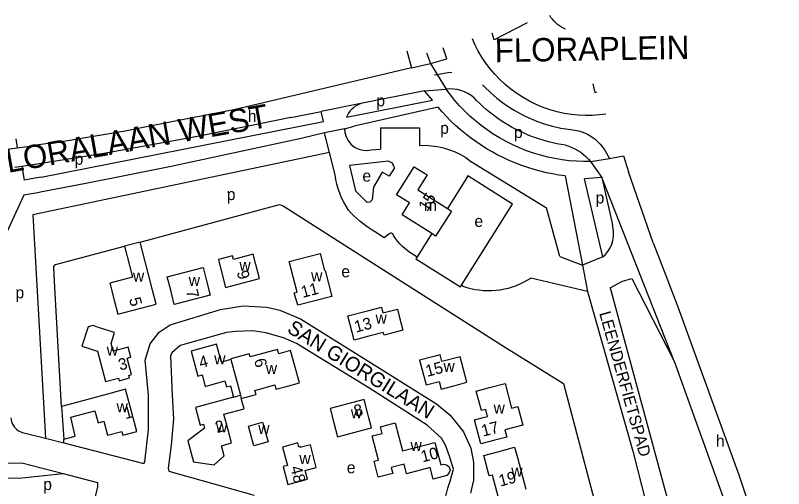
# Model space of a CAD drawing. Extents: x 161093 to 163177, y 379000 to 380904.
# Drawn here: x 162479 to 162741.9, y 380629.6 to 380791.5 of the extents above; entities that cross this region are included whole.
import ezdxf

# ---------------------------------------------------------------- set-up
doc = ezdxf.new("R2010")
doc.units = 0
for name, color, linetype in [('BLT_Basislijn', 7, 'Continuous'), ('BLT_Bebouwing', 7, 'Continuous'), ('BLT_Centroide', 7, 'Continuous'), ('BLT_Huisnummer', 7, 'Continuous'), ('BLT_Onderverdeling_panden', 7, 'Continuous'), ('BLT_Straatnaam', 7, 'Continuous'), ('BLT_Straatnaam_hoofdweg', 7, 'Continuous'), ('BLT_Straatnaam_verkleind', 7, 'Continuous'), ('BLT_Vlakafsluiter', 7, 'Continuous')]:
    doc.layers.add(name, color=color, linetype=linetype)

msp = doc.modelspace()

# ---------------------------------------------------------------- linework, layer by layer
at = {"layer": 'BLT_Basislijn'}
for p, q in [((162612.92, 380779.45), (162614.59, 380773.64)), ((162619.76, 380778.67), (162621.07, 380775.05)), ((162626.7, 380776.67), (162625.44, 380780.41)), ((162621.07, 380775.05), (162626.7, 380776.67)), ((162614.59, 380773.64), (162553.81, 380759.24)), ((162614.59, 380773.64), (162621.07, 380775.05)), ((162619.05, 380765.7), (162597.24, 380761.37)), ((162619.05, 380765.7), (162626.44, 380766.27)), ((162621.71, 380762.53), (162619.05, 380765.7)), ((162592.3, 380756.74), (162621.71, 380762.53)), ((162573.31, 380756.63), (162583.68, 380758.68)), ((162584.46, 380755.19), (162583.68, 380758.68)), ((162623.66, 380760.12), (162594.94, 380753.59)), ((162487.81, 380736.15), (162584.46, 380755.19)), ((162591.64, 380752.76), (162584.79, 380751.31)), ((162591.64, 380752.76), (162594.94, 380753.59)), ((162603.99, 380753.09), (162617.32, 380753.09)), ((162603.99, 380753.09), (162603.99, 380745.79)), ((162617.32, 380753.09), (162617.32, 380747.05)), ((162586.55, 380744.56), (162584.79, 380751.31)), ((162479.2, 380749.27), (162479.59, 380746.21)), ((162474.64, 380745.52), (162479.59, 380746.21)), ((162479.59, 380746.21), (162483.9, 380746.82)), ((162600.76, 380745.48), (162603.99, 380745.79)), ((162687.06, 380743.52), (162688.88, 380737.96)), ((162481.21, 380739.85), (162478.83, 380739.49)), ((162481.21, 380739.85), (162482.02, 380735.2)), ((162606.75, 380741.62), (162593.3, 380740.12)), ((162593.3, 380740.12), (162595.4, 380731.48)), ((162608.08, 380741.01), (162606.75, 380741.62)), ((162608.72, 380739.41), (162606.88, 380736.51)), ((162608.72, 380739.41), (162608.08, 380741.01)), ((162634.79, 380741.7), (162660.77, 380725.72)), ((162604.56, 380737.86), (162601.56, 380732.71)), ((162606.88, 380736.51), (162604.56, 380737.86)), ((162633.82, 380736.58), (162632.81, 380734.96)), ((162649.14, 380726.94), (162633.82, 380736.58)), ((162667.14, 380736.61), (162673.09, 380706.05)), ((162697.29, 380713.66), (162688.88, 380737.96)), ((162632.81, 380734.96), (162626.85, 380725.47)), ((162679.72, 380736.02), (162673.76, 380735.57)), ((162679.99, 380708.86), (162673.76, 380735.57)), ((162679.72, 380736.02), (162683.32, 380719.9)), ((162599.43, 380727.53), (162595.4, 380731.48)), ((162601.56, 380732.71), (162601.1, 380728.42)), ((162481.88, 380730.02), (162473.7, 380712.42)), ((162600.35, 380727.57), (162599.43, 380727.53)), ((162601.1, 380728.42), (162600.35, 380727.57)), ((162648.32, 380725.63), (162649.14, 380726.94)), ((162484.99, 380723.34), (162489.34, 380646.84)), ((162631.73, 380699.19), (162648.32, 380725.63)), ((162665.36, 380709.01), (162660.77, 380725.72)), ((162621.48, 380716.87), (162616.51, 380708.94)), ((162613.36, 380710.93), (162616.51, 380708.94)), ((162616.51, 380708.94), (162616.04, 380708.2)), ((162616.04, 380708.2), (162631.36, 380698.6)), ((162665.36, 380709.01), (162673.09, 380706.05)), ((162679.99, 380708.86), (162673.09, 380706.05)), ((162673.09, 380706.05), (162674.84, 380697.09)), ((162674.84, 380697.09), (162655.45, 380701.66)), ((162682.53, 380698.36), (162686.81, 380700.55)), ((162686.81, 380700.55), (162689.92, 380701.54)), ((162631.36, 380698.6), (162631.73, 380699.19)), ((162632.16, 380698.93), (162631.73, 380699.19)), ((162682.53, 380698.36), (162708.97, 380600.8)), ((162705.71, 380691.76), (162726.63, 380634.35)), ((162551.28, 380683.01), (162535.44, 380678.58)), ((162554.33, 380683.36), (162551.28, 380683.01)), ((162560.24, 380683.56), (162554.33, 380683.36)), ((162564.72, 380682.92), (162560.24, 380683.56)), ((162570.82, 380681.22), (162564.72, 380682.92)), ((162575.18, 380679.21), (162570.82, 380681.22)), ((162584.67, 380673.43), (162575.18, 380679.21)), ((162532.52, 380676.04), (162532.05, 380675.08)), ((162535.44, 380678.58), (162532.52, 380676.04)), ((162532.05, 380675.08), (162532.72, 380661.58)), ((162600, 380664.09), (162584.67, 380673.43)), ((162619.96, 380651.28), (162600, 380664.09)), ((162532.72, 380661.58), (162533.13, 380653.53)), ((162533.13, 380653.53), (162532.33, 380644.49)), ((162624.87, 380646.91), (162619.96, 380651.28)), ((162481.87, 380648.71), (162489.34, 380646.84)), ((162489.34, 380646.84), (162495.64, 380645.26)), ((162495.64, 380645.26), (162495.56, 380646.57)), ((162532.33, 380644.49), (162531.25, 380636.55)), ((162626.21, 380644.53), (162624.87, 380646.91)), ((162627.62, 380640.73), (162626.21, 380644.53)), ((162628.89, 380636.31), (162627.62, 380640.73)), ((162531.25, 380636.55), (162531.54, 380635.63)), ((162531.54, 380635.63), (162560.73, 380627.41)), ((162627.76, 380632.12), (162628.89, 380636.31)), ((162726.63, 380634.35), (162741.91, 380587.43)), ((162627.06, 380629.81), (162627.76, 380632.12)), ((162624.83, 380621.05), (162627.06, 380629.81))]:
    msp.add_line(p, q, dxfattribs=at)
for points in [[(162667.32, 380786.77), (162666.59, 380787.12), (162665.88, 380787.52), (162665.19, 380787.97), (162664.54, 380788.47), (162663.92, 380789.01), (162663.34, 380789.59), (162662.8, 380790.21), (162662.3, 380790.86), (162661.86, 380791.54)], [(162654.11, 380788.99), (162654.12, 380788.95), (162642.85, 380783.17), (162642.21, 380785.4)], [(162681.12, 380757.76), (162678.84, 380757.48), (162676.5, 380757.32), (162674.13, 380757.28), (162671.72, 380757.39), (162669.29, 380757.63), (162666.85, 380758.01), (162664.41, 380758.55), (162661.99, 380759.23), (162659.6, 380760.05), (162657.25, 380761.02), (162654.96, 380762.14), (162652.74, 380763.39), (162650.6, 380764.76), (162648.55, 380766.26), (162646.6, 380767.88), (162644.76, 380769.59), (162643.04, 380771.39), (162641.44, 380773.28), (162639.97, 380775.23), (162638.63, 380777.23), (162637.43, 380779.28), (162636.35, 380781.36), (162635.41, 380783.46)], [(162622.47, 380771.17), (162623.35, 380771.33)], [(162623.35, 380771.33), (162624.45, 380771.53), (162625.7, 380771.74), (162627.06, 380771.94), (162628.38, 380772.09)], [(162676.66, 380768.07), (162677.26, 380765.12), (162678.01, 380765.36)], [(162636.85, 380762.4), (162635.96, 380763.27), (162634.97, 380764.07), (162633.88, 380764.76), (162632.72, 380765.35), (162631.5, 380765.8), (162630.23, 380766.12), (162628.96, 380766.3), (162627.69, 380766.35), (162626.44, 380766.27)], [(162675.84, 380741.53), (162673.42, 380741.53), (162670.99, 380741.62), (162668.54, 380741.82), (162666.09, 380742.13), (162663.63, 380742.54), (162661.17, 380743.05), (162658.73, 380743.68), (162656.31, 380744.4), (162653.91, 380745.24), (162651.55, 380746.18), (162649.22, 380747.22), (162646.94, 380748.36), (162644.72, 380749.6), (162642.55, 380750.93), (162640.44, 380752.35), (162638.41, 380753.85), (162636.45, 380755.44), (162634.56, 380757.09), (162632.76, 380758.82), (162631.05, 380760.6), (162629.42, 380762.44), (162627.89, 380764.33), (162626.44, 380766.27)], [(162638.91, 380767.78), (162639.6, 380767.04), (162641.6, 380765.14), (162643.79, 380763.23), (162645.74, 380761.73), (162647.63, 380760.41), (162649.66, 380759.15), (162651.57, 380758.06), (162653.49, 380757.06), (162655.28, 380756.23), (162657.34, 380755.35), (162660, 380754.37), (162662.42, 380753.69), (162665.69, 380752.95), (162668.21, 380752.55), (162670.43, 380752.31), (162671.86, 380752.07), (162673.18, 380751.62), (162674.81, 380750.89), (162676.28, 380750), (162677.39, 380749.22), (162678.35, 380748.32), (162679.15, 380747.49), (162680.08, 380746.28), (162680.7, 380745.4), (162681.29, 380744.43), (162682.37, 380742.52)], [(162597.24, 380761.37), (162596.53, 380761.09), (162595.85, 380760.73), (162595.19, 380760.32), (162594.58, 380759.83), (162594, 380759.3), (162593.49, 380758.71), (162593.03, 380758.08), (162592.63, 380757.42), (162592.3, 380756.74)], [(162667.28, 380747.13), (162665.82, 380747.36), (162664.35, 380747.63), (162662.89, 380747.94), (162661.43, 380748.29), (162659.98, 380748.69), (162658.54, 380749.13), (162657.1, 380749.61), (162655.68, 380750.13), (162654.27, 380750.69), (162652.88, 380751.3), (162651.5, 380751.94), (162650.14, 380752.62), (162648.8, 380753.34), (162647.48, 380754.1), (162646.19, 380754.89), (162644.92, 380755.72), (162643.68, 380756.58), (162642.47, 380757.48), (162641.28, 380758.4), (162640.12, 380759.36), (162639, 380760.35), (162637.91, 380761.36), (162636.85, 380762.4)], [(162553.81, 380759.24), (162531.99, 380754.98), (162523.3, 380753.27)], [(162667.14, 380736.61), (162665.01, 380736.9), (162662.87, 380737.27), (162660.74, 380737.71), (162658.61, 380738.21), (162656.49, 380738.79), (162654.38, 380739.44), (162652.29, 380740.16), (162650.22, 380740.95), (162648.17, 380741.81), (162646.15, 380742.74), (162644.16, 380743.73), (162642.2, 380744.79), (162640.28, 380745.91), (162638.4, 380747.1), (162636.56, 380748.34), (162634.76, 380749.64), (162633.02, 380751), (162631.32, 380752.4), (162629.67, 380753.86), (162628.08, 380755.36), (162626.55, 380756.91), (162625.07, 380758.5), (162623.66, 380760.12)], [(162573.31, 380756.63), (162562.69, 380754.38), (162552.05, 380752.21), (162541.39, 380750.12), (162530.72, 380748.11), (162520.03, 380746.18), (162509.33, 380744.33), (162498.62, 380742.55), (162487.89, 380740.86), (162481.21, 380739.85)], [(162523.3, 380753.27), (162516.56, 380751.97), (162509.82, 380750.75), (162503.05, 380749.61), (162496.28, 380748.55), (162489.49, 380747.57), (162483.9, 380746.82)], [(162591.64, 380752.76), (162591.76, 380751.42), (162592.16, 380750.03), (162592.86, 380748.67), (162593.86, 380747.46), (162595.1, 380746.46), (162596.51, 380745.76), (162597.99, 380745.38), (162599.43, 380745.3), (162600.76, 380745.48)], [(162584.79, 380751.31), (162576.84, 380749.42), (162562.02, 380746.16), (162547.18, 380742.98), (162532.33, 380739.88), (162517.46, 380736.85), (162502.57, 380733.9), (162488.74, 380731.24)], [(162617.32, 380747.05), (162619.37, 380747.08), (162621.43, 380746.94), (162623.48, 380746.65), (162625.52, 380746.19), (162627.52, 380745.58), (162629.47, 380744.81), (162631.33, 380743.9), (162633.11, 380742.86), (162634.79, 380741.7)], [(162667.28, 380747.13), (162668.37, 380746.79), (162669.45, 380746.38), (162670.5, 380745.88), (162671.51, 380745.32), (162672.49, 380744.68), (162673.41, 380743.98), (162674.28, 380743.21), (162675.09, 380742.39), (162675.84, 380741.53)], [(162586.55, 380744.56), (162484.99, 380723.34)], [(162593.03, 380724.88), (162592.16, 380726.25), (162591.37, 380727.67), (162590.66, 380729.14), (162590.03, 380730.65), (162589.49, 380732.2), (162589.04, 380733.78), (162588.68, 380735.37), (162588.41, 380736.98), (162586.55, 380744.56)], [(162487.81, 380736.15), (162484.47, 380735.57), (162482.02, 380735.2)], [(162488.74, 380731.24), (162485.97, 380730.69), (162483.17, 380730.21), (162481.88, 380730.02)], [(162521.72, 380713.91), (162569.39, 380726.78), (162570.66, 380726.33), (162600, 380707.66), (162646.36, 380678.17), (162666.62, 380665.58), (162716.76, 380475.26)], [(162602.28, 380717.31), (162601.14, 380718), (162600.03, 380718.74), (162598.94, 380719.51), (162597.88, 380720.32), (162596.85, 380721.17), (162595.84, 380722.05), (162594.87, 380722.96), (162593.93, 380723.9), (162593.03, 380724.88)], [(162679.99, 380708.86), (162680.94, 380709.76), (162681.79, 380710.79), (162682.51, 380711.96), (162683.09, 380713.22), (162683.49, 380714.56), (162683.71, 380715.93), (162683.75, 380717.3), (162683.61, 380718.63), (162683.32, 380719.9)], [(162606.8, 380716.7), (162605.22, 380715.45), (162602.28, 380717.31)], [(162608.39, 380716.25), (162608.3, 380716.51), (162608.14, 380716.73), (162607.92, 380716.89), (162607.67, 380716.98), (162607.4, 380716.99), (162607.13, 380716.93), (162606.9, 380716.79), (162606.8, 380716.7)], [(162613.36, 380710.93), (162612.4, 380711.67), (162611.48, 380712.47), (162610.63, 380713.33), (162609.83, 380714.24), (162609.09, 380715.2), (162608.39, 380716.25)], [(162697.29, 380713.66), (162701.57, 380702.51), (162705.71, 380691.76)], [(162494.81, 380657.73), (162492.28, 380702.58), (162492.21, 380705.57), (162492.74, 380706.25), (162516.31, 380712.51)], [(162632.16, 380698.93), (162633.53, 380698.47), (162634.92, 380698.09), (162636.33, 380697.79), (162637.75, 380697.57), (162639.19, 380697.43), (162640.62, 380697.37), (162642.07, 380697.38), (162643.5, 380697.48), (162644.93, 380697.66), (162646.35, 380697.91), (162647.75, 380698.25), (162649.13, 380698.66), (162650.49, 380699.15), (162651.81, 380699.71), (162653.11, 380700.34), (162655.45, 380701.66)], [(162689.92, 380701.54), (162704.48, 380673.18)], [(162674.84, 380697.09), (162690.28, 380642.46), (162710.43, 380563.6)], [(162495.64, 380645.26), (162522.95, 380638.21), (162523.27, 380638.72), (162524.52, 380649.78), (162524.52, 380661.54), (162523.41, 380673.52), (162525.09, 380679.19), (162528.18, 380683.18), (162531.94, 380685.66), (162549.24, 380690.94), (162557.02, 380692.16), (162565.08, 380691.69), (162569.53, 380690.62), (162576.56, 380687.7), (162600, 380673.09), (162623.18, 380658.64), (162627.8, 380654.74), (162632.33, 380649.04), (162634.82, 380643.5), (162635.75, 380638.71), (162635.73, 380632.52), (162634.81, 380628.02)], [(162704.48, 380673.18), (162722.08, 380624.03), (162729.85, 380601.06)], [(162477.45, 380653.84), (162477.53, 380653.18), (162477.69, 380652.53), (162477.92, 380651.9), (162478.23, 380651.31), (162478.61, 380650.76), (162479.05, 380650.25), (162479.54, 380649.81), (162480.09, 380649.42), (162480.68, 380649.11), (162481.3, 380648.86), (162481.87, 380648.71)], [(162453.75, 380636.83), (162466.99, 380638.23), (162481.2, 380638.39), (162495.33, 380634.77)], [(162453.75, 380636.83), (162463.08, 380633.49), (162480.2, 380633.22), (162495.33, 380634.77)], [(162495.33, 380634.77), (162507.15, 380631.74), (162507.1, 380630.16), (162505.76, 380624.48)]]:
    msp.add_lwpolyline(points, dxfattribs=at)
at = {"layer": 'BLT_Bebouwing'}
msp.add_line((162494.81, 380657.73), (162495.56, 380646.57), dxfattribs=at)
for points in [[(162609.41, 380730.16), (162615.46, 380739.74)], [(162615.46, 380739.74), (162619.93, 380736.92)], [(162619.93, 380736.92), (162616.73, 380731.85), (162626.85, 380725.47)], [(162613.88, 380727.34), (162609.41, 380730.16)], [(162621.48, 380716.87), (162611.32, 380723.29), (162613.88, 380727.34)], [(162628.24, 380724.59), (162622.83, 380716.02)], [(162626.85, 380725.47), (162628.24, 380724.59)], [(162622.83, 380716.02), (162621.48, 380716.87)], [(162521.72, 380713.91), (162516.31, 380712.51)], [(162525.96, 380697.51), (162524.46, 380703.32), (162521.72, 380713.91)], [(162516.31, 380712.51), (162519.05, 380701.93), (162511.32, 380699.93), (162512.83, 380694.11), (162514.08, 380689.27), (162527.21, 380692.67), (162525.96, 380697.51)], [(162561.32, 380706.29), (162560.41, 380709.81), (162553.61, 380708.05), (162553.31, 380709.24), (162548.49, 380707.96), (162549.69, 380703.28), (162550.94, 380698.44), (162562.57, 380701.45), (162561.32, 380706.29)], [(162586.02, 380700.24), (162587.27, 380695.4), (162575.62, 380692.38), (162574.42, 380696.55), (162575.43, 380696.81), (162572.71, 380707.3), (162583.28, 380710.03), (162584.78, 380704.21), (162584.98, 380704.26), (162586.02, 380700.24)], [(162544.43, 380700.65), (162545.68, 380695.81), (162533.41, 380692.64), (162532.16, 380697.48), (162530.98, 380702.05), (162543.24, 380705.23), (162544.43, 380700.65)], [(162600, 380690.59), (162604.26, 380691.72), (162604.79, 380689.72), (162609.74, 380691.04), (162610.38, 380688.62), (162611.66, 380683.78), (162605.18, 380682.07), (162604.93, 380683.04), (162600, 380681.73), (162594.99, 380680.4), (162592.79, 380688.68), (162600, 380690.59)], [(162509.89, 380666.21), (162514.25, 380667.38), (162514.48, 380666.54), (162518.03, 380667.5), (162517.8, 380668.36), (162518.77, 380668.62), (162517.26, 380674.27), (162518.52, 380674.61), (162517.62, 380677.97), (162512.5, 380676.6), (162511.77, 380679.3), (162512.95, 380683.01), (162508.18, 380684.52), (162505.48, 380685.37), (162503.87, 380685.01), (162501.75, 380678.31), (162507.1, 380676.62), (162509.89, 380666.21)], [(162552.78, 380673.8), (162549.55, 380672.92), (162547.89, 380679.02), (162539.13, 380676.63), (162541.45, 380668.11), (162542.89, 380668.5), (162543.95, 380664.6), (162550.67, 380666.43), (162551.22, 380664.41), (162552.6, 380664.78), (162553.65, 380660.94)], [(162556.32, 380660.45), (162561.37, 380661.83), (162560.99, 380663.22), (162567.79, 380665.07), (162568.19, 380663.59), (162571.36, 380664.46), (162576.19, 380665.77), (162573.16, 380676.87), (162569.15, 380675.77), (162568.74, 380677.26), (162559.35, 380674.69), (162559.07, 380675.73), (162552.76, 380674.01), (162552.78, 380673.8)], [(162629.53, 380664.94), (162633.55, 380666), (162631.24, 380674.73), (162624.97, 380673.07), (162624.35, 380675.4), (162622.18, 380674.83), (162617.35, 380673.54), (162619.58, 380665.14), (162624, 380666.31), (162624.7, 380663.66), (162629.53, 380664.94)], [(162641.24, 380664.16), (162646.62, 380665.58), (162648.84, 380657.19), (162650.93, 380657.75), (162652.64, 380651.31), (162646.54, 380649.7), (162647.19, 380647.25), (162643.14, 380646.18), (162638.3, 380644.89), (162636.12, 380653.14), (162639.1, 380653.93), (162640.59, 380654.31), (162639.96, 380656.7), (162638.48, 380656.3), (162636.71, 380662.96), (162641.24, 380664.16)], [(162495.56, 380646.57), (162499.46, 380647.6), (162497.99, 380654.1), (162506.21, 380656.27), (162507.3, 380652.16), (162509.29, 380652.68), (162510.54, 380647.87), (162515.4, 380649.18), (162515.74, 380647.9), (162520.55, 380649.19), (162516.68, 380663.59), (162511.85, 380662.29)], [(162511.85, 380662.29), (162502.12, 380659.68), (162494.81, 380657.73)], [(162553.65, 380660.94), (162540.63, 380657.39), (162542.27, 380651.35), (162543.35, 380651.64), (162543.71, 380650.31), (162538.05, 380645.99), (162540.01, 380638.82), (162547, 380637.75), (162550.52, 380640.85), (162549.59, 380644.29), (162552.99, 380645.22), (162551.67, 380650.04), (162550.31, 380655.04), (162557.28, 380656.93), (162556.32, 380660.45)], [(162600, 380650.14), (162600.91, 380650.38), (162600, 380653.84), (162599.64, 380655.22), (162598.36, 380660.05), (162586.71, 380656.99), (162587.98, 380652.15), (162589.25, 380647.32), (162600, 380650.14)], [(162558.76, 380651.02), (162563.64, 380652.35), (162565.49, 380645.57), (162560.61, 380644.24), (162558.76, 380651.02)], [(162601.14, 380647.61), (162604.52, 380648.5), (162603.93, 380650.76), (162608.98, 380652.09), (162611.5, 380642.5), (162622.54, 380645.41), (162624.56, 380637.73), (162625.59, 380638), (162626.58, 380637.75), (162627.48, 380637.02), (162627.78, 380635.92), (162627.38, 380634.84), (162626.65, 380634.1), (162622.01, 380632.88), (162620.98, 380636.79), (162612.89, 380634.66), (162612.02, 380637.97), (162607.61, 380636.81), (162608.13, 380634.82), (162603.22, 380633.53), (162601.8, 380638.96), (162603.31, 380639.36), (162601.14, 380647.61)], [(162644.28, 380626.88), (162642.33, 380634.24), (162641.18, 380633.93), (162639.32, 380640.96), (162644.15, 380642.24), (162646.91, 380642.98), (162649.86, 380643.76), (162650.8, 380640.22), (162653.67, 380629.39)]]:
    msp.add_lwpolyline(points, dxfattribs=at)
msp.add_lwpolyline([(162570.44, 380643.84), (162572.1, 380637.53), (162570.65, 380637.15), (162572.25, 380631.06), (162578.93, 380632.82), (162578.14, 380635.83), (162581.98, 380636.84), (162579.96, 380644.54), (162576.52, 380643.64), (162576.43, 380643.97), (162576.04, 380643.86), (162575.68, 380645.22)], close=True, dxfattribs=at)
at = {"layer": 'BLT_Onderverdeling_panden'}
for p, q in [((162552.78, 380673.8), (162555, 380665.44)), ((162555, 380665.44), (162556.05, 380661.6)), ((162553.65, 380660.94), (162556.05, 380661.6)), ((162556.05, 380661.6), (162556.32, 380660.45))]:
    msp.add_line(p, q, dxfattribs=at)
at = {"layer": 'BLT_Vlakafsluiter'}
for p, q in [((162621.07, 380775.05), (162623.35, 380771.33)), ((162623.35, 380771.33), (162626.44, 380766.27)), ((162597.24, 380761.37), (162583.68, 380758.68)), ((162675.84, 380741.53), (162679.72, 380736.02)), ((162704.48, 380673.18), (162679.72, 380736.02))]:
    msp.add_line(p, q, dxfattribs=at)
for points in [[(162675.84, 380741.53), (162682.37, 380742.52)], [(162682.37, 380742.52), (162687.06, 380743.52)]]:
    msp.add_lwpolyline(points, dxfattribs=at)

# ---------------------------------------------------------------- texts
at = {"layer": 'BLT_Centroide'}
for s, p in [('p', (162602.54, 380760.4)), ('h', (162558.55, 380755.07)), ('p', (162624.38, 380751.01)), ('p', (162649.64, 380749.59)), ('p', (162499.29, 380740.42)), ('e', (162597.77, 380734.65)), ('p', (162551.36, 380728.33)), ('p', (162677.58, 380727.18)), ('m', (162618.83, 380724.55)), ('e', (162636.1, 380719.15)), ('w', (162555.67, 380704.12)), ('e', (162590.56, 380701.94)), ('w', (162519.25, 380700.44)), ('w', (162580.21, 380700.5)), ('w', (162538.33, 380698.94)), ('p', (162479.05, 380694.7)), ('w', (162602.27, 380686.06)), ('w', (162510.27, 380675.08)), ('w', (162547.06, 380672.12)), ('w', (162564.72, 380668.84)), ('w', (162625.52, 380669.53)), ('w', (162513.66, 380655.75)), ('w', (162642.66, 380655.3)), ('w', (162593.81, 380653.69)), ('w', (162547.67, 380648.83)), ('w', (162562.12, 380648.3)), ('h', (162718.76, 380643.94)), ('w', (162614.23, 380642.47)), ('w', (162576.2, 380638)), ('e', (162592.43, 380634.84)), ('w', (162648.72, 380633.7)), ('p', (162488.56, 380629.12))]:
    msp.add_text(s, height=4, dxfattribs=at).set_placement(p)
at = {"layer": 'BLT_Huisnummer'}
for s, rotation, p in [('15', 57.3136, (162619.95, 380724.17)), ('9', 284.5004, (162554.74, 380703.72)), ('11', 14.5036, (162577.33, 380694.86)), ('7', 284.5004, (162537.38, 380697.26)), ('5', 284.5004, (162517.88, 380694.53)), ('13', 14.8482, (162595.57, 380682.96)), ('3', 15.0217, (162514.85, 380669.96)), ('4', 15.2479, (162542.42, 380670.76)), ('6', 284.8986, (162560.65, 380673.62)), ('15', 14.845, (162619.95, 380667.81)), ('1', 15.0257, (162516.69, 380653.33)), ('8', 14.7378, (162595.43, 380654.11)), ('2', 15.2537, (162548.01, 380648.57)), ('17', 14.8532, (162639.07, 380647.37)), ('10', 14.7411, (162618.35, 380638.55)), ('48', 284.7366, (162573.05, 380636.87)), ('19', 14.8421, (162644.98, 380630.27))]:
    msp.add_text(s, height=4, rotation=rotation, dxfattribs=at).set_placement(p)
at = {"layer": 'BLT_Straatnaam'}
msp.add_text('SAN GIORGILAAN', height=5, rotation=328.3012, dxfattribs=at).set_placement((162571.65, 380683.34))
at = {"layer": 'BLT_Straatnaam_hoofdweg'}
for s, rotation, p in [('FLORAPLEIN', 1, (162643.12, 380775.5)), ('FLORALAAN WEST', 9.9886, (162470.07, 380736.5))]:
    msp.add_text(s, height=8, rotation=rotation, dxfattribs=at).set_placement(p)
at = {"layer": 'BLT_Straatnaam_verkleind'}
msp.add_text('LEENDERFIETSPAD', height=4, rotation=285.7838, dxfattribs=at).set_placement((162678.76, 380689.65))

doc.saveas('drawing.dxf')
